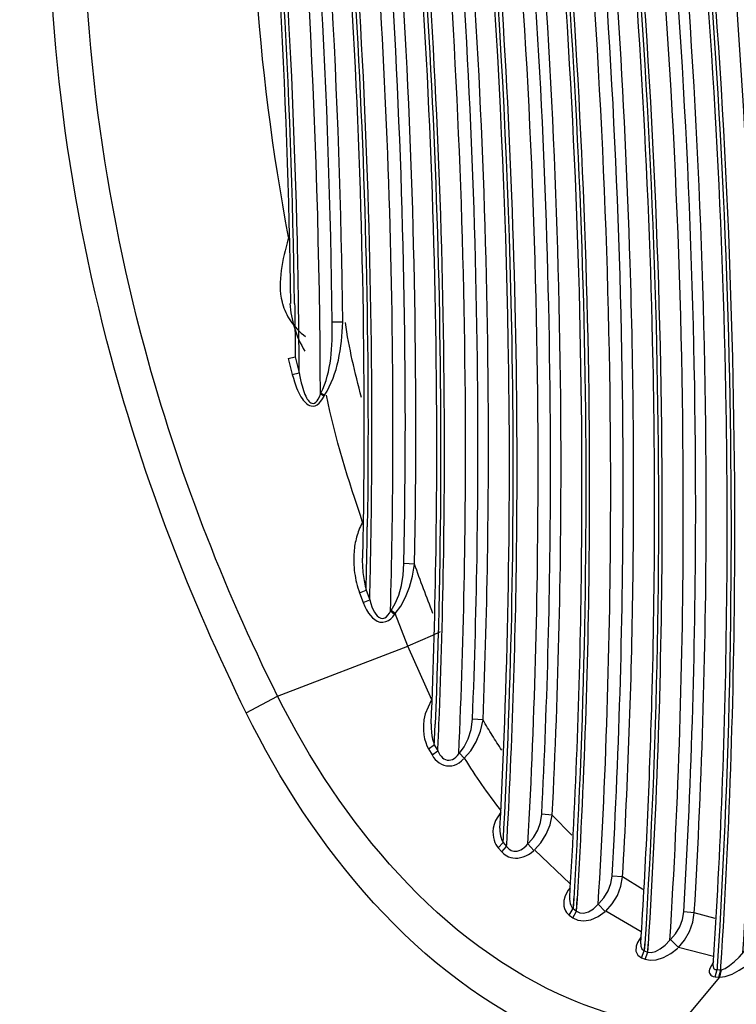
# Paper-space layout 'Sheet' of a CAD drawing. Header units: inches. Extents: x 0.2 to 10.8, y 0.2 to 8.3.
# Tile 304 of 545: x 5.6045 to 5.6422, y 6.5989 to 6.6507. Entities that reach past the tile are written whole.
import ezdxf

# ---------------------------------------------------------------- set-up
doc = ezdxf.new("R2010")
doc.units = ezdxf.units.IN
doc.header["$MEASUREMENT"] = 0
doc.layers.get('0').update_dxf_attribs({"lineweight": 5})

psp = doc.layouts.new('Sheet')

# ---------------------------------------------------------------- linework, layer by layer
at = {"color": 0, "linetype": 'ByBlock', "lineweight": -3}
for p, q in [((5.618646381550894, 6.63922718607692), (5.618618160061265, 6.639119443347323)), ((5.618618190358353, 6.639119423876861), (5.618673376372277, 6.639104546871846)), ((5.621495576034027, 6.63474854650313), (5.620941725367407, 6.634758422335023)), ((5.618630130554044, 6.632848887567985), (5.61899377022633, 6.632926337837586)), ((5.618630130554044, 6.632848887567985), (5.61884014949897, 6.632006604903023)), ((5.618993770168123, 6.632926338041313), (5.619202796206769, 6.632088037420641)), ((5.61884014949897, 6.632006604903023), (5.619202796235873, 6.632088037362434)), ((5.620314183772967, 6.63095931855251), (5.620346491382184, 6.631023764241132)), ((5.620507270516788, 6.630855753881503), (5.620314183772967, 6.63095931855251)), ((5.620539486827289, 6.630920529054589), (5.620346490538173, 6.631023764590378)), ((5.620507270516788, 6.630855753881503), (5.620539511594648, 6.630920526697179)), ((5.622537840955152, 6.624235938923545), (5.622506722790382, 6.624177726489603)), ((5.625264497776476, 6.622033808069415), (5.624710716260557, 6.622060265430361)), ((5.62237688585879, 6.620525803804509), (5.622722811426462, 6.620661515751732)), ((5.622722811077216, 6.620661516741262), (5.622911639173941, 6.620147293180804)), ((5.62237688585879, 6.620525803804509), (5.622566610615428, 6.620009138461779)), ((5.622566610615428, 6.620009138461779), (5.622911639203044, 6.620147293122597)), ((5.624005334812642, 6.619554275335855), (5.624038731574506, 6.619600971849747)), ((5.624215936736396, 6.619381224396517), (5.624005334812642, 6.619554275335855)), ((5.624249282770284, 6.619428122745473), (5.624038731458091, 6.619600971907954)), ((5.624215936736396, 6.619381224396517), (5.624249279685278, 6.619428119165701)), ((5.624916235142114, 6.617717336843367), (5.624249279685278, 6.619428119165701)), ((5.626616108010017, 6.618473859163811), (5.62621919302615, 6.618272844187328)), ((5.62621919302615, 6.618272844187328), (5.624916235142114, 6.617717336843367)), ((5.618058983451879, 6.615095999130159), (5.624916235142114, 6.617717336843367)), ((5.626171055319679, 6.614903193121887), (5.624916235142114, 6.617717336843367)), ((5.616415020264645, 6.61421533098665), (5.618058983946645, 6.615095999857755)), ((5.626139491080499, 6.614859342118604), (5.625822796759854, 6.614164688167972)), ((5.628869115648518, 6.613837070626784), (5.628315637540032, 6.613873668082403)), ((5.626000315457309, 6.612319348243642), (5.626307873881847, 6.612537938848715)), ((5.626000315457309, 6.612319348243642), (5.626187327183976, 6.611996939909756)), ((5.626307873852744, 6.612537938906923), (5.626492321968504, 6.612219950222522)), ((5.626187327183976, 6.611996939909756), (5.626492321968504, 6.612219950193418)), ((5.627884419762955, 6.611826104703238), (5.627629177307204, 6.612099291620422)), ((5.629800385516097, 6.608999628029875), (5.629522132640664, 6.608552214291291)), ((5.632508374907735, 6.608837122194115), (5.631955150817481, 6.608879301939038)), ((5.633547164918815, 6.607773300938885), (5.632508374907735, 6.608837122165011)), ((5.629670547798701, 6.607110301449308), (5.629927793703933, 6.607400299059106)), ((5.629670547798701, 6.607110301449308), (5.629857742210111, 6.606896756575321)), ((5.629857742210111, 6.606896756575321), (5.630112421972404, 6.607189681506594)), ((5.629927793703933, 6.607400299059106), (5.630112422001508, 6.60718968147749)), ((5.63153799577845, 6.60697731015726), (5.63123098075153, 6.607323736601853)), ((5.63345443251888, 6.605218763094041), (5.631571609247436, 6.607009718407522)), ((5.636208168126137, 6.60558444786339), (5.635655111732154, 6.60562971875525)), ((5.637274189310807, 6.604917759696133), (5.636208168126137, 6.60558444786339)), ((5.633447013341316, 6.605014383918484), (5.63335236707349, 6.604898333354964)), ((5.63335236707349, 6.604898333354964), (5.633179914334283, 6.604555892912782)), ((5.633625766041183, 6.604450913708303), (5.633606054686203, 6.603918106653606)), ((5.633638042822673, 6.60444453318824), (5.633606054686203, 6.603918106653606)), ((5.633792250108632, 6.603778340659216), (5.633817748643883, 6.604443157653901)), ((5.633792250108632, 6.603778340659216), (5.633832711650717, 6.604435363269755)), ((5.635286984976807, 6.603761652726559), (5.634927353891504, 6.604156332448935)), ((5.633399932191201, 6.603579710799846), (5.633606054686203, 6.60391810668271)), ((5.633399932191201, 6.603579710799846), (5.633588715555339, 6.603438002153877)), ((5.633588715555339, 6.603438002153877), (5.63379225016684, 6.603778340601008)), ((5.633606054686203, 6.603918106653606), (5.633792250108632, 6.603778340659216)), ((5.637187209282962, 6.602695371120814), (5.635320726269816, 6.603792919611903)), ((5.639978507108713, 6.603696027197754), (5.639425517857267, 6.603742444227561)), ((5.641072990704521, 6.603404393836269), (5.639978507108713, 6.603696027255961)), ((5.637176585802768, 6.602423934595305), (5.63699969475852, 6.60214018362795)), ((5.63699969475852, 6.60214018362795), (5.63692046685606, 6.601949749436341)), ((5.63736623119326, 6.602064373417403), (5.637352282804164, 6.601706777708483)), ((5.637374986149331, 6.602059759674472), (5.637352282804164, 6.601706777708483)), ((5.637541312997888, 6.601627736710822), (5.637558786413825, 6.602055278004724)), ((5.637541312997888, 6.601627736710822), (5.637568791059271, 6.602049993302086)), ((5.639141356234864, 6.601868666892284), (5.638727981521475, 6.602291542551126)), ((5.637198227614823, 6.601337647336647), (5.637352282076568, 6.601706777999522)), ((5.637352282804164, 6.601706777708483), (5.637541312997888, 6.601627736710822)), ((5.637389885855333, 6.601257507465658), (5.637541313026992, 6.601627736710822)), ((5.640994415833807, 6.601402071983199), (5.6391413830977, 6.601868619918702)), ((5.637198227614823, 6.601337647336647), (5.637389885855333, 6.601257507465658)), ((5.640983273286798, 6.601118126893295), (5.640782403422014, 6.600734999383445)), ((5.6411826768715, 6.600896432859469), (5.641175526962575, 6.600712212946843)), ((5.641187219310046, 6.600894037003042), (5.641175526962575, 6.600712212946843)), ((5.641368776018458, 6.60069654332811), (5.641376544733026, 6.600888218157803)), ((5.641368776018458, 6.60069654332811), (5.641381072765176, 6.600885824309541)), ((5.64107461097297, 6.600329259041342), (5.641175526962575, 6.600712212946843)), ((5.641175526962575, 6.600712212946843), (5.641304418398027, 6.600701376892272)), ((5.641270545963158, 6.600313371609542), (5.641368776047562, 6.60069654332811)), ((5.641304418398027, 6.600701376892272), (5.641368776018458, 6.60069654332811)), ((5.641322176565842, 6.600311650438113), (5.641403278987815, 6.600703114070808)), ((5.639206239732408, 6.597776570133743), (5.641322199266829, 6.600311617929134)), ((5.64107461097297, 6.600329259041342), (5.641270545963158, 6.600313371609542))]:
    psp.add_line(p, q, dxfattribs=at)
for points in [[(5.61884014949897, 6.632006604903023), (5.618894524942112, 6.631804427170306), (5.618949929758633, 6.631621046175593), (5.619005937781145, 6.631455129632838), (5.619062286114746, 6.631305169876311), (5.619118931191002, 6.631169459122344), (5.619176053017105, 6.63104622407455), (5.619234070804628, 6.630933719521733), (5.619293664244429, 6.630830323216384), (5.619355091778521, 6.630735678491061), (5.619417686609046, 6.630650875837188), (5.619480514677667, 6.630576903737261), (5.619542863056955, 6.630514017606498), (5.619605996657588, 6.630460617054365), (5.619672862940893, 6.630415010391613), (5.619747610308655, 6.630377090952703), (5.619833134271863, 6.630350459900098), (5.619929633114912, 6.630342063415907), (5.620035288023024, 6.630359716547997), (5.620145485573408, 6.630409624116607), (5.620250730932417, 6.630490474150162), (5.620345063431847, 6.630593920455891), (5.620429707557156, 6.630715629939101), (5.620507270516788, 6.630855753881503)], [(5.619202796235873, 6.632088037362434), (5.619239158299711, 6.631893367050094), (5.619276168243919, 6.631716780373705), (5.619313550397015, 6.631556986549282), (5.619351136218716, 6.631412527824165), (5.61938890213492, 6.631281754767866), (5.619426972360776, 6.631162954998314), (5.619465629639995, 6.631054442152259), (5.619505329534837, 6.630954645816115), (5.619546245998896, 6.630863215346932), (5.619587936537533, 6.630781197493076), (5.619629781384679, 6.630709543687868), (5.619671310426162, 6.630648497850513), (5.619713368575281, 6.630596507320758), (5.61975792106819, 6.630551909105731), (5.619807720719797, 6.630514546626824), (5.619864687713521, 6.630487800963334), (5.619928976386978, 6.63047822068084), (5.619999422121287, 6.630493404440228), (5.620072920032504, 6.630539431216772), (5.620143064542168, 6.630614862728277), (5.620205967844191, 6.630712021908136), (5.620262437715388, 6.63082682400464), (5.620314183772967, 6.63095931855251)], [(5.624038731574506, 6.619600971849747), (5.624254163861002, 6.61996544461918), (5.624434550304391, 6.620404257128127), (5.624574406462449, 6.620904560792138), (5.624668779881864, 6.621458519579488), (5.624710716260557, 6.622060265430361)], [(5.624249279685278, 6.619428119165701), (5.624542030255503, 6.619823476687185), (5.624797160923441, 6.620293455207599), (5.62500747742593, 6.620823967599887), (5.625166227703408, 6.621406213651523), (5.625264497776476, 6.622033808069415)], [(5.622911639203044, 6.620147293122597), (5.622966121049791, 6.619955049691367), (5.623025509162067, 6.619784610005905), (5.623089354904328, 6.619635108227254), (5.623157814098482, 6.619505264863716), (5.623230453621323, 6.619395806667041), (5.623307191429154, 6.619307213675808), (5.623393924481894, 6.619236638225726), (5.623492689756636, 6.619191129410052), (5.62359597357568, 6.619181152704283), (5.62369696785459, 6.619208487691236), (5.623789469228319, 6.619267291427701), (5.623871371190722, 6.619348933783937), (5.623943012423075, 6.619446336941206), (5.624005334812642, 6.619554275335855)], [(5.622566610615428, 6.620009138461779), (5.622650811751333, 6.619803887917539), (5.622742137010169, 6.619621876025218), (5.622839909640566, 6.619462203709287), (5.622944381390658, 6.619323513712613), (5.623054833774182, 6.619206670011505), (5.623171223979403, 6.619112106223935), (5.623302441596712, 6.619036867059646), (5.623451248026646, 6.618988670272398), (5.623606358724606, 6.618978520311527), (5.623757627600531, 6.619008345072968), (5.623895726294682, 6.61907199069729), (5.624017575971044, 6.619160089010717), (5.624123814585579, 6.619265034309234), (5.624215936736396, 6.619381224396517)], [(5.625822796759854, 6.614164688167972), (5.625758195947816, 6.613848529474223), (5.625731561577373, 6.613559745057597), (5.625733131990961, 6.61329687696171), (5.625756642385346, 6.613058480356), (5.625797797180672, 6.612842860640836), (5.625853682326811, 6.612648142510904), (5.625921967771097, 6.612473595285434), (5.626000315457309, 6.612319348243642)], [(5.627629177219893, 6.612099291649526), (5.627882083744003, 6.612430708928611), (5.628095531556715, 6.612850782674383), (5.62824740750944, 6.613343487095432), (5.628315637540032, 6.613873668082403)], [(5.627884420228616, 6.611826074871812), (5.628220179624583, 6.612209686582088), (5.628514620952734, 6.612689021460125), (5.628740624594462, 6.613244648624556), (5.628869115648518, 6.613837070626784)], [(5.626145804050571, 6.613634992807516), (5.626143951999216, 6.61341476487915), (5.626156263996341, 6.613199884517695), (5.626180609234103, 6.613006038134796), (5.626215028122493, 6.612831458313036), (5.62625796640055, 6.612675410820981), (5.626307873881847, 6.612537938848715)], [(5.626187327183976, 6.611996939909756), (5.626270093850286, 6.611870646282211), (5.626359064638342, 6.611761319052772), (5.626455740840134, 6.61166593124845), (5.626562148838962, 6.611583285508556), (5.626679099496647, 6.611514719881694), (5.626807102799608, 6.611462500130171), (5.626945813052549, 6.611429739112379), (5.627090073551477, 6.611419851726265), (5.627231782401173, 6.611433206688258), (5.627366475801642, 6.6114671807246), (5.627495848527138, 6.611520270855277), (5.62762103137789, 6.611592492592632), (5.627740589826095, 6.611683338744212), (5.627850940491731, 6.611789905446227)], [(5.626492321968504, 6.612219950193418), (5.626545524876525, 6.612108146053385), (5.626603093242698, 6.612011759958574), (5.626665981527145, 6.611928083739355), (5.626735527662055, 6.61185605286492), (5.626812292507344, 6.611796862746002), (5.62689664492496, 6.611752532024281), (5.626988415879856, 6.611725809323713), (5.627084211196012, 6.611719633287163), (5.627178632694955, 6.611734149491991), (5.627268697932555, 6.611766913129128), (5.627355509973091, 6.611816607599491), (5.62743981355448, 6.61188325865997), (5.627520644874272, 6.611966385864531), (5.627595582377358, 6.612063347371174)], [(5.631264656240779, 6.607356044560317), (5.631529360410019, 6.607665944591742), (5.631743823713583, 6.608039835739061), (5.631890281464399, 6.608454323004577), (5.631955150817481, 6.608879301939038)], [(5.631571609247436, 6.607009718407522), (5.631914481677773, 6.607385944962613), (5.632198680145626, 6.607835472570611), (5.632402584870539, 6.608330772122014), (5.632508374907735, 6.608837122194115)], [(5.629522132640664, 6.608552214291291), (5.629449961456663, 6.608343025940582), (5.629409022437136, 6.608147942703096), (5.629392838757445, 6.607967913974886), (5.629396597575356, 6.60780279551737), (5.629416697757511, 6.607652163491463), (5.629450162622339, 6.607516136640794), (5.629494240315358, 6.607394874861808), (5.629546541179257, 6.607287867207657), (5.629605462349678, 6.607193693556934), (5.629670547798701, 6.607110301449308)], [(5.629757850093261, 6.608154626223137), (5.629756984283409, 6.608136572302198), (5.629756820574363, 6.60799276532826), (5.629767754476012, 6.607862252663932), (5.629787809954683, 6.607745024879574), (5.629815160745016, 6.607641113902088), (5.629848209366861, 6.607549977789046), (5.629885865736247, 6.607470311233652), (5.629927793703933, 6.607400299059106)], [(5.630112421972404, 6.607189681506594), (5.630165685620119, 6.607121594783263), (5.630221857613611, 6.607066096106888), (5.630281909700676, 6.607020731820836), (5.63034756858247, 6.606984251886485), (5.6304195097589, 6.606957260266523), (5.630497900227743, 6.60694100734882), (5.630582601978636, 6.606936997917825), (5.630672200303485, 6.606946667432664), (5.630764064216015, 6.606970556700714), (5.630855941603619, 6.607008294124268), (5.630947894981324, 6.607060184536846), (5.631041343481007, 6.607128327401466), (5.631136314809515, 6.607215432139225), (5.63123098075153, 6.607323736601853)], [(5.629857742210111, 6.606896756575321), (5.62993987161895, 6.606814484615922), (5.630026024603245, 6.606746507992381), (5.630117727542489, 6.606689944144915), (5.630217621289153, 6.606643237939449), (5.630326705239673, 6.606607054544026), (5.630445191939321, 6.606582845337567), (5.630572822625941, 6.606572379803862), (5.630707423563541, 6.606577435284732), (5.630845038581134, 6.606598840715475), (5.63098229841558, 6.606636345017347), (5.631119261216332, 6.606690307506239), (5.631258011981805, 6.606763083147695), (5.631398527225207, 6.606857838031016), (5.63153799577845, 6.60697731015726)], [(5.634961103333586, 6.604187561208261), (5.635230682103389, 6.604491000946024), (5.635445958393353, 6.604849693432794), (5.635590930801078, 6.605238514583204), (5.635655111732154, 6.60562971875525)], [(5.635320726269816, 6.603792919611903), (5.635660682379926, 6.604171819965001), (5.635933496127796, 6.604617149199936), (5.63612036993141, 6.60509896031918), (5.636208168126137, 6.60558444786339)], [(5.633179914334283, 6.604555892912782), (5.633163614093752, 6.604514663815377), (5.633124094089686, 6.604342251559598), (5.63311281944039, 6.604185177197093), (5.633124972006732, 6.604043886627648), (5.63315641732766, 6.603918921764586), (5.633203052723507, 6.603810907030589), (5.63326088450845, 6.603719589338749), (5.63332695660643, 6.603643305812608), (5.633399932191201, 6.603579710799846)], [(5.633426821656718, 6.60445815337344), (5.633424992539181, 6.604409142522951), (5.633430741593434, 6.604291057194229), (5.633449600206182, 6.604187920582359), (5.633478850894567, 6.60410001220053), (5.633515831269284, 6.604026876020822), (5.633558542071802, 6.603966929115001), (5.633606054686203, 6.60391810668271)], [(5.63379225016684, 6.603778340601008), (5.633964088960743, 6.603689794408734), (5.634176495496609, 6.603679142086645), (5.634421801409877, 6.603752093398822), (5.634682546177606, 6.603913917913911), (5.634927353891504, 6.604156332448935)], [(5.633588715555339, 6.603438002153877), (5.633850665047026, 6.603312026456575), (5.634171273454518, 6.603274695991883), (5.634538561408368, 6.603333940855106), (5.634926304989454, 6.603498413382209), (5.635286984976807, 6.603761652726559)], [(5.638727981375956, 6.602291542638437), (5.638998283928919, 6.602597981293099), (5.639214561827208, 6.60295953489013), (5.639360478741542, 6.603350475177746), (5.639425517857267, 6.603742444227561)], [(5.6391413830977, 6.601868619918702), (5.639472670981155, 6.602255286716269), (5.639733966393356, 6.602709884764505), (5.639906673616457, 6.603201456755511), (5.639978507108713, 6.603696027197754)], [(5.63692046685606, 6.601949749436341), (5.636912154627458, 6.601679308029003), (5.637009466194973, 6.601473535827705), (5.637198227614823, 6.601337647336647)], [(5.637162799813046, 6.602071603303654), (5.637167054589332, 6.601953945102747), (5.637228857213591, 6.601797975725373), (5.637352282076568, 6.601706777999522)], [(5.637541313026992, 6.601627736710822), (5.637713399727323, 6.601610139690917), (5.637932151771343, 6.601664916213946), (5.638186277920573, 6.601797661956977), (5.638451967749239, 6.602003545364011), (5.638694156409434, 6.602259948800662)], [(5.641403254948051, 6.600703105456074), (5.64159765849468, 6.600777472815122), (5.6418395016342, 6.600925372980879), (5.642099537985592, 6.60113293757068), (5.642341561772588, 6.601369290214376), (5.642840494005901, 6.601947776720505)], [(5.637389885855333, 6.601257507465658), (5.637650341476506, 6.601203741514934), (5.637978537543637, 6.601232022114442), (5.63835727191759, 6.601351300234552), (5.638751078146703, 6.601560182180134), (5.639107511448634, 6.601837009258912)], [(5.640974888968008, 6.600904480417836), (5.640974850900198, 6.600861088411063), (5.640982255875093, 6.600816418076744), (5.64099785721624, 6.600778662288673), (5.641022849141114, 6.600747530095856), (5.641059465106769, 6.60072415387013), (5.641110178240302, 6.600711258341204), (5.641175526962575, 6.600712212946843)], [(5.641322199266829, 6.600311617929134), (5.641609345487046, 6.600352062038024), (5.641965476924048, 6.600476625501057), (5.642347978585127, 6.600675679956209), (5.642704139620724, 6.600919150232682), (5.642993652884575, 6.601168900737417)], [(5.640782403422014, 6.600734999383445), (5.64076883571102, 6.600654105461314), (5.640769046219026, 6.600584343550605), (5.640781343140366, 6.600523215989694), (5.640805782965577, 6.600468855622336), (5.640844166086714, 6.600420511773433), (5.64089981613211, 6.600379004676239), (5.640976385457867, 6.600347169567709), (5.64107461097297, 6.600329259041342)]]:
    psp.add_lwpolyline(points, dxfattribs=at)
for centre, radius, start, end in [((5.228485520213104, 6.626302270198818), 0.4017820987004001, 1.061779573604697, 7.287344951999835), ((5.227726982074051, 6.626103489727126), 0.4027403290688, 1.088533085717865, 7.305189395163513), ((5.225214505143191, 6.629818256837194), 0.3951013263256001, 0.1654718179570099, 6.420866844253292), ((5.225658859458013, 6.629933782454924), 0.3953123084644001, 0.6992909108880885, 5.887047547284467), ((5.225648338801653, 6.629917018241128), 0.3958767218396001, 0.6992909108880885, 5.887047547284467), ((5.222981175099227, 6.629867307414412), 0.3958287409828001, 0.8494704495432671, 5.752150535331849), ((5.22223704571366, 6.629671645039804), 0.3967724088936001, 0.8746925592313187, 5.768584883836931), ((5.222946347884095, 6.629613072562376), 0.3962709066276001, 1.366390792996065, 5.785692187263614), ((5.610487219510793, 6.642144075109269), 0.008664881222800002, 340.3281013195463, 340.818328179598), ((5.241025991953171, 6.630239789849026), 0.3781815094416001, 0.831464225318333, 1.336784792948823), ((5.621394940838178, 6.636579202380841), 0.003187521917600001, 193.7855627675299, 195.4980814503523), ((5.245216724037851, 6.630299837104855), 0.3739903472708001, 0.2739556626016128, 0.8315826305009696), ((5.26703297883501, 6.627202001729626), 0.3632246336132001, 356.9940504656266, 1.032554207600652), ((5.266176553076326, 6.627019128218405), 0.3642803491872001, 357.0292802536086, 1.059430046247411), ((5.258229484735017, 6.629099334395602), 0.3645910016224, 358.9368886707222, 359.1973952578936), ((5.262147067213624, 6.629147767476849), 0.360876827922, 358.5708623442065, 359.1813828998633), ((5.260412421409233, 6.629058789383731), 0.3624076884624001, 358.6722927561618, 358.9368945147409), ((5.278862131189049, 6.625860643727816), 0.3552100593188, 356.5456618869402, 359.4428430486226), ((5.281619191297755, 6.625865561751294), 0.355168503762, 356.7264703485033, 359.1867603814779), ((5.287650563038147, 6.624550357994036), 0.3502343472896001, 356.3200873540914, 358.4115486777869), ((5.273738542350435, 6.627673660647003), 0.3528940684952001, 357.5418144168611, 357.7175399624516), ((5.276439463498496, 6.627733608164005), 0.3503964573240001, 357.4624234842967, 357.6903558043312), ((5.655342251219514, 6.628915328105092), 0.0323415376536, 211.8973809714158, 217.7803945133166), ((5.2939743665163, 6.623330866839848), 0.3477244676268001, 356.3021618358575, 357.8094106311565), ((5.653522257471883, 6.627546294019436), 0.03006437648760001, 217.8432063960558, 218.0026537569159), ((5.28310227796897, 6.626322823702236), 0.3473413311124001, 356.8770841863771, 356.9992882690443), ((5.285702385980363, 6.626383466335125), 0.3449444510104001, 356.8102366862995, 356.9669714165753)]:
    psp.add_arc(centre, radius, start, end, dxfattribs=at)
for points, knots in [([(5.634927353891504, 6.604156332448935), (5.635368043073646, 6.611361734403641), (5.636247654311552, 6.641145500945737), (5.633552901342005, 6.671002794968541), (5.629800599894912, 6.693255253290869)], [0, 0, 0, 0, 0.2423619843, 1, 1, 1, 1]), ([(5.638694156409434, 6.602259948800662), (5.639160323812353, 6.609595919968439), (5.640108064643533, 6.639941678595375), (5.637340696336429, 6.670368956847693), (5.633470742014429, 6.693038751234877)], [0, 0, 0, 0, 0.2422118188, 1, 1, 1, 1]), ([(5.641444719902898, 6.610039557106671), (5.641702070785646, 6.616753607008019), (5.641973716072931, 6.644381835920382), (5.639233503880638, 6.672017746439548), (5.635695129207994, 6.692618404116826)], [0, 0, 0, 0, 0.2432535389, 1, 1, 1, 1]), ([(5.635893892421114, 6.692502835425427), (5.637226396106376, 6.684737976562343), (5.641586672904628, 6.654424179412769), (5.642640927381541, 6.623594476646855), (5.641187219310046, 6.600894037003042)], [0, 0, 0, 0, 0.257250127, 1, 1, 1, 1]), ([(5.63123098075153, 6.607323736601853), (5.631609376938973, 6.614193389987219), (5.632323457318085, 6.642536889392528), (5.629810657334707, 6.670935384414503), (5.626351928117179, 6.692117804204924)], [0, 0, 0, 0, 0.2427430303, 1, 1, 1, 1]), ([(5.637750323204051, 6.614841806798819), (5.637926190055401, 6.621150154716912), (5.63796429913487, 6.647045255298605), (5.635375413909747, 6.672927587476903), (5.632127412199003, 6.69223407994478)], [0, 0, 0, 0, 0.2437675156, 1, 1, 1, 1]), ([(5.632302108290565, 6.692260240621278), (5.633590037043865, 6.684613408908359), (5.637801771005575, 6.654757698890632), (5.638800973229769, 6.624410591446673), (5.637374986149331, 6.602059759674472)], [0, 0, 0, 0, 0.2571915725, 1, 1, 1, 1]), ([(5.637568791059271, 6.602049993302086), (5.638037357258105, 6.609320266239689), (5.639008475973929, 6.639394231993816), (5.636314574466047, 6.66955262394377), (5.632523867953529, 6.692027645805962)], [0, 0, 0, 0, 0.2422169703, 1, 1, 1, 1]), ([(5.641381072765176, 6.600885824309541), (5.641859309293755, 6.608279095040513), (5.642837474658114, 6.638874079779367), (5.640026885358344, 6.669554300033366), (5.636091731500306, 6.692407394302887)], [0, 0, 0, 0, 0.2421297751, 1, 1, 1, 1]), ([(5.639425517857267, 6.603742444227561), (5.639851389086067, 6.610870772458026), (5.640691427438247, 6.640322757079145), (5.638039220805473, 6.669843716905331), (5.634355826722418, 6.691849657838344)], [0, 0, 0, 0, 0.2424544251, 1, 1, 1, 1]), ([(5.639978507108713, 6.603696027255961), (5.640404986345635, 6.610834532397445), (5.641246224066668, 6.640328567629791), (5.638590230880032, 6.669891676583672), (5.634901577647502, 6.691929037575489)], [0, 0, 0, 0, 0.2424544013, 1, 1, 1, 1]), ([(5.642538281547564, 6.60159978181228), (5.642991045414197, 6.608867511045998), (5.643902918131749, 6.63891944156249), (5.641173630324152, 6.669048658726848), (5.637365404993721, 6.691500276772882)], [0, 0, 0, 0, 0.2422901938, 1, 1, 1, 1]), ([(5.632508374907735, 6.608837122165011), (5.632848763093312, 6.615495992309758), (5.633462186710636, 6.642936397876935), (5.631061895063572, 6.670421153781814), (5.627784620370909, 6.690932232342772)], [0, 0, 0, 0, 0.2429975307, 1, 1, 1, 1]), ([(5.644842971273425, 6.600617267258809), (5.64529680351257, 6.607894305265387), (5.64621146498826, 6.637989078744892), (5.643478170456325, 6.668161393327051), (5.63966410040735, 6.690646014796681)], [0, 0, 0, 0, 0.2422559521, 1, 1, 1, 1]), ([(5.639861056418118, 6.690540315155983), (5.641152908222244, 6.682918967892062), (5.64538659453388, 6.653154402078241), (5.646430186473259, 6.622898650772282), (5.645054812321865, 6.600607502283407)], [0, 0, 0, 0, 0.2571235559, 1, 1, 1, 1]), ([(5.645249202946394, 6.60059973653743), (5.645701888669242, 6.607862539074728), (5.646612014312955, 6.637895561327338), (5.64387565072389, 6.668005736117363), (5.640059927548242, 6.690441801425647)], [0, 0, 0, 0, 0.2422795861, 1, 1, 1, 1]), ([(5.635655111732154, 6.60562971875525), (5.636047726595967, 6.612469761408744), (5.636825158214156, 6.640696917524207), (5.634392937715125, 6.668986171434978), (5.631004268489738, 6.690092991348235)], [0, 0, 0, 0, 0.2427094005, 1, 1, 1, 1]), ([(5.636751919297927, 6.620824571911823), (5.636833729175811, 6.626508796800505), (5.636624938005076, 6.649762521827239), (5.634315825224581, 6.672986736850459), (5.631524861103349, 6.690328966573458)], [0, 0, 0, 0, 0.2445061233, 1, 1, 1, 1]), ([(5.646405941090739, 6.601337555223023), (5.646833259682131, 6.608472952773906), (5.647677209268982, 6.637955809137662), (5.645020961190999, 6.667508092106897), (5.641330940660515, 6.689537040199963)], [0, 0, 0, 0, 0.2424423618, 1, 1, 1, 1]), ([(5.627595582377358, 6.612063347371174), (5.6278752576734, 6.618341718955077), (5.628330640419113, 6.644163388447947), (5.626122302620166, 6.670013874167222), (5.623150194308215, 6.689320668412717)], [0, 0, 0, 0, 0.2434115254, 1, 1, 1, 1]), ([(5.626145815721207, 6.613635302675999), (5.626390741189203, 6.619692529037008), (5.626755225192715, 6.644577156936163), (5.624653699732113, 6.669482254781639), (5.62185370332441, 6.688091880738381)], [0, 0, 0, 0, 0.2436441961, 1, 1, 1, 1]), ([(5.628869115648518, 6.613837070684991), (5.629109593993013, 6.619861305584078), (5.629463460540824, 6.644603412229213), (5.627381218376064, 6.669365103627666), (5.624609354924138, 6.687868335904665)], [0, 0, 0, 0, 0.2437082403, 1, 1, 1, 1]), ([(5.622134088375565, 6.687423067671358), (5.623064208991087, 6.681181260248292), (5.626161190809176, 6.656714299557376), (5.627083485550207, 6.631955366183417), (5.626352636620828, 6.613619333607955)], [0, 0, 0, 0, 0.2558957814, 1, 1, 1, 1]), ([(5.626551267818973, 6.613612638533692), (5.626793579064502, 6.619620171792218), (5.627155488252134, 6.644295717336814), (5.625082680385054, 6.668991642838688), (5.622319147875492, 6.687445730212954)], [0, 0, 0, 0, 0.2436912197, 1, 1, 1, 1]), ([(5.628315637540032, 6.613873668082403), (5.628555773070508, 6.619889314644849), (5.628909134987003, 6.644596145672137), (5.62682986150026, 6.669322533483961), (5.624061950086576, 6.687799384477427)], [0, 0, 0, 0, 0.243708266, 1, 1, 1, 1]), ([(5.616415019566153, 6.614215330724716), (5.613468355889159, 6.620204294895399), (5.604584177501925, 6.643176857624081), (5.604503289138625, 6.670700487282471), (5.612225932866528, 6.687018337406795)], [0, 0, 0, 0, 0.2699254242, 1, 1, 1, 1]), ([(5.618058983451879, 6.615095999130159), (5.615169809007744, 6.620929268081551), (5.606453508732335, 6.643306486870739), (5.606392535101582, 6.670180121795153), (5.613975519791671, 6.686063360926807)], [0, 0, 0, 0, 0.2699930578, 1, 1, 1, 1]), ([(5.629653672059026, 6.686022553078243), (5.630697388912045, 6.679104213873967), (5.634104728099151, 6.652064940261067), (5.634851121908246, 6.62466397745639), (5.633638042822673, 6.60444453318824)], [0, 0, 0, 0, 0.2567340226, 1, 1, 1, 1]), ([(5.633832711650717, 6.604435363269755), (5.634233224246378, 6.611042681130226), (5.635093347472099, 6.638303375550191), (5.632932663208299, 6.665635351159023), (5.629837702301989, 6.686048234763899)], [0, 0, 0, 0, 0.2427762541, 1, 1, 1, 1]), ([(5.624005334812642, 6.619554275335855), (5.624143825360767, 6.624789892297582), (5.624241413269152, 6.646208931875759), (5.62252304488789, 6.667627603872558), (5.620316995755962, 6.683654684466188)], [0, 0, 0, 0, 0.2445618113, 1, 1, 1, 1]), ([(5.631955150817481, 6.608879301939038), (5.632261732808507, 6.614876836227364), (5.63288253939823, 6.639541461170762), (5.63104751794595, 6.664251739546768), (5.628456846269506, 6.682732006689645)], [0, 0, 0, 0, 0.2434640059, 1, 1, 1, 1]), ([(5.630163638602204, 6.608131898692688), (5.630461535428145, 6.613754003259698), (5.631120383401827, 6.636851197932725), (5.629606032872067, 6.659997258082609), (5.627390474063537, 6.677327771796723)], [0, 0, 0, 0, 0.2437062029, 1, 1, 1, 1]), ([(5.618323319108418, 6.635727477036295), (5.618411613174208, 6.635409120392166), (5.618717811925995, 6.63474854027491), (5.61923048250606, 6.634233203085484), (5.619531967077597, 6.63399771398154)], [0, 0, 0, 0, 0.4634037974, 1, 1, 1, 1]), ([(5.618710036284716, 6.635730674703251), (5.618746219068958, 6.635300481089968), (5.618900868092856, 6.634426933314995), (5.619266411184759, 6.633613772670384), (5.619501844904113, 6.633232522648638)], [0, 0, 0, 0, 0.4906950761, 1, 1, 1, 1]), ([(5.618963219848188, 6.635728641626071), (5.618970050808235, 6.635261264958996), (5.61898197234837, 6.634327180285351), (5.618990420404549, 6.633393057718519), (5.618993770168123, 6.632926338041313)], [0, 0, 0, 0, 0.5003719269, 1, 1, 1, 1]), ([(5.622506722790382, 6.624177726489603), (5.622384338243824, 6.623949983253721), (5.622193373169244, 6.623457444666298), (5.622106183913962, 6.622938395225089), (5.622084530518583, 6.62267468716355)], [0, 0, 0, 0, 0.4942160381, 1, 1, 1, 1]), ([(5.622084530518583, 6.62267468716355), (5.622054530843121, 6.622309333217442), (5.622079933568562, 6.621576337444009), (5.622253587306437, 6.62086443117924), (5.62237688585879, 6.620525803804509)], [0, 0, 0, 0, 0.5042693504, 1, 1, 1, 1]), ([(5.622517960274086, 6.622348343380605), (5.622514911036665, 6.62206291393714), (5.622549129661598, 6.621494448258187), (5.622654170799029, 6.620935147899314), (5.622722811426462, 6.620661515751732)], [0, 0, 0, 0, 0.5029386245, 1, 1, 1, 1]), ([(5.626236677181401, 6.619437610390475), (5.626069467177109, 6.619868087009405), (5.62574013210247, 6.620731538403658), (5.625421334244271, 6.621598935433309), (5.625264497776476, 6.622033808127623)], [0, 0, 0, 0, 0.4997408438, 1, 1, 1, 1]), ([(5.639206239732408, 6.597776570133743), (5.637252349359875, 6.597851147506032), (5.628004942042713, 6.600349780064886), (5.62136398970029, 6.608473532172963), (5.618058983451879, 6.615095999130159)], [0, 0, 0, 0, 0.2089752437, 1, 1, 1, 1]), ([(5.638779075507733, 6.595695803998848), (5.636704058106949, 6.595777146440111), (5.626881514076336, 6.598465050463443), (5.619887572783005, 6.607157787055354), (5.616415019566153, 6.614215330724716)], [0, 0, 0, 0, 0.2088682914, 1, 1, 1, 1]), ([(5.629856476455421, 6.612249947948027), (5.629684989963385, 6.612508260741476), (5.629348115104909, 6.613032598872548), (5.629026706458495, 6.61356655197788), (5.628869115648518, 6.613837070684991)], [0, 0, 0, 0, 0.4975764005, 1, 1, 1, 1])]:
    psp.add_open_spline(points, degree=3, knots=knots, dxfattribs=at)
for points in [[(5.634055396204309, 6.622406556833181), (5.634267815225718, 6.643657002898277), (5.632642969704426, 6.664982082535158), (5.629477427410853, 6.685996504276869)], [(5.622555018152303, 6.62234883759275), (5.622929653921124, 6.641988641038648), (5.621716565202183, 6.661704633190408), (5.61916215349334, 6.681181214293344)], [(5.624710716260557, 6.622060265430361), (5.625107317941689, 6.641876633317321), (5.623884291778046, 6.661772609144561), (5.621294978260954, 6.681423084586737)], [(5.625264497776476, 6.622033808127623), (5.625661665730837, 6.641878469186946), (5.624436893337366, 6.661802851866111), (5.621843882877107, 6.681481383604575)], [(5.619507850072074, 6.679917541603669), (5.621884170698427, 6.661395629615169), (5.623046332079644, 6.642664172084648), (5.622784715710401, 6.623992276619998)], [(5.622987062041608, 6.62399189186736), (5.623254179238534, 6.64267032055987), (5.62208744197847, 6.661409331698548), (5.619699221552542, 6.679936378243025)], [(5.618646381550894, 6.63922718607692), (5.616944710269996, 6.648217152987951), (5.616294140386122, 6.657513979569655), (5.617069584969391, 6.666630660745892)], [(5.618618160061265, 6.639119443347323), (5.618337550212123, 6.638050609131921), (5.618035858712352, 6.636892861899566), (5.61829923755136, 6.635819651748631)], [(5.620346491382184, 6.631023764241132), (5.620910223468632, 6.632151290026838), (5.620956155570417, 6.633497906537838), (5.620941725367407, 6.634758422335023)], [(5.620539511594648, 6.630920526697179), (5.621248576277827, 6.632028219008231), (5.621439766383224, 6.633434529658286), (5.621495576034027, 6.63474854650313)], [(5.622478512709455, 6.63079748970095), (5.622128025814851, 6.632094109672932), (5.621824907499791, 6.633407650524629), (5.621629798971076, 6.63473655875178)], [(5.622537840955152, 6.624235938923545), (5.621808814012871, 6.626434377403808), (5.621075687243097, 6.628645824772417), (5.620644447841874, 6.630921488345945)]]:
    psp.add_open_spline(points, degree=3, dxfattribs=at)

doc.saveas('drawing.dxf')
